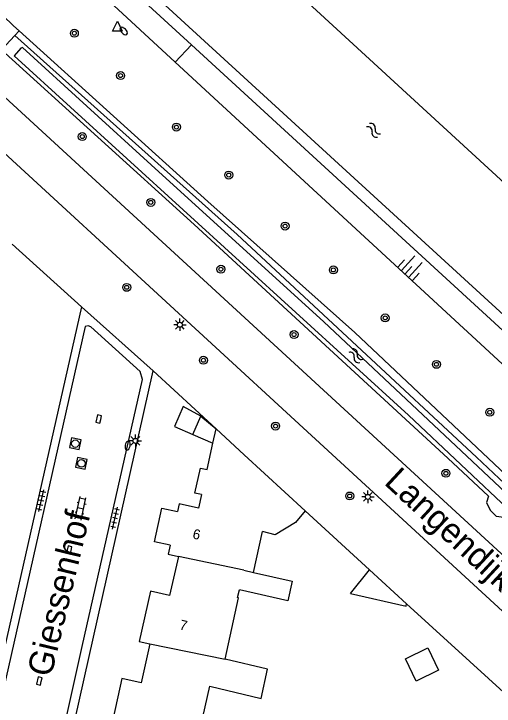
# Model space of a CAD drawing. Extents: x 128000 to 131008, y 398996 to 402500.
# Drawn here: x 129026.9 to 129075.2, y 399362.3 to 399431.8 of the extents above; entities that cross this region are included whole.
import ezdxf

# ---------------------------------------------------------------- set-up
doc = ezdxf.new("R2010")
doc.units = 0
for name, color, linetype in [('gg-afsc-erfafscheiding', 7, 'Continuous'), ('gg-anno-huisnummerreeks BGT', 7, 'Continuous'), ('gg-anno-openbare ruimte label', 7, 'Continuous'), ('gg-bbg-gedigitaliseerde bebouwing', 7, 'Continuous'), ('gg-bbg-gedigitaliseerde bijgebouw', 7, 'Continuous'), ('gg-bbg-hoofdgebouw', 7, 'Continuous'), ('gg-bbg-luifel en loopbrug', 7, 'Continuous'), ('gg-bbg-tussenscheiding', 7, 'Continuous'), ('gg-knt-BGT kruinlijn', 7, 'Continuous'), ('gg-knt-verharding', 7, 'Continuous'), ('gg-kntw-beschoeiing', 7, 'Continuous'), ('gg-kntw-bovenkant insteek waterloop', 7, 'Continuous'), ('gg-kntw-waterlijn', 7, 'Continuous'), ('gt-grn-groengrens', 7, 'Continuous'), ('gt-grn-groengrens NZ', 7, 'Continuous'), ('gt-symb-boom', 7, 'Continuous'), ('gt-symb-brandkraan', 7, 'Continuous'), ('gt-symb-klinker verharding', 7, 'Continuous'), ('gt-symb-kolk', 7, 'Continuous'), ('gt-symb-lichtmast', 7, 'Continuous'), ('gt-symb-rioolschacht', 7, 'Continuous'), ('gt-symb-talud symbool', 7, 'Continuous'), ('gt-symb-tegel verharding', 7, 'Continuous'), ('gt-symb-waterafsluiter', 7, 'Continuous'), ('gt-symb-watersymbool', 7, 'Continuous')]:
    doc.layers.add(name, color=color, linetype=linetype)

# ---------------------------------------------------------------- blocks, each defined once
blk = doc.blocks.new('gt0-BOOM')
at = {"layer": 'gt-symb-boom'}
for radius in [0.4, 0.2]:
    blk.add_circle((0, 0), radius, dxfattribs=at)
blk = doc.blocks.new('gt0-KOLK')
at = {"layer": 'gt-symb-kolk'}
blk.add_lwpolyline([(0, 0), (0.375, 0), (0.375, 0.4), (-0.375, 0.4), (-0.375, 0), (0, 0)], dxfattribs=at)
blk = doc.blocks.new('gt0-TEG1')
at = {"layer": 'gt-symb-tegel verharding'}
for p, q in [((-1.125, 0), (1.125, 0)), ((-0.9, -0.25), (-0.9, 0.25)), ((-0.45, -0.25), (-0.45, 0.25)), ((0, -0.25), (0, 0.25)), ((0.45, -0.25), (0.45, 0.25)), ((0.9, -0.25), (0.9, 0.25))]:
    blk.add_line(p, q, dxfattribs=at)
blk = doc.blocks.new('gt0-KL1')
at = {"layer": 'gt-symb-klinker verharding'}
for p, q in [((-1.15, 0.3), (1.15, 0.3)), ((-1, -0.3), (-1, 0.3)), ((-0.5, 0.3), (-0.5, 0.45)), ((0, -0.3), (0, 0.3)), ((0.5, 0.3), (0.5, 0.45)), ((1, -0.3), (1, 0.3)), ((-1.15, -0.3), (1.15, -0.3)), ((-0.5, -0.45), (-0.5, -0.3)), ((0.5, -0.45), (0.5, -0.3))]:
    blk.add_line(p, q, dxfattribs=at)
blk = doc.blocks.new('gt0-RS')
at = {"layer": 'gt-symb-rioolschacht'}
blk.add_lwpolyline([(-0.5, -0.5), (0.5, -0.5), (0.5, 0.5), (-0.5, 0.5)], close=True, dxfattribs=at)
blk.add_circle((0, 0), 0.375, dxfattribs=at)
blk = doc.blocks.new('gt0-BR')
at = {"layer": 'gt-symb-brandkraan'}
for centre, radius, start, end in [((-0.244, 0), 0.206, 107.56694, 252.43307), ((0.599, -2.664), 3, 106.89205, 107.56694), ((0, -0.691), 0.938, 73.10799, 106.89205), ((-0.599, -2.664), 3, 72.43309, 73.10799), ((0.244, 0), 0.206, 287.56695, 72.43309), ((0.599, 2.664), 3, 252.43307, 253.10797), ((0, 0.691), 0.938, 253.10797, 286.89206), ((-0.599, 2.664), 3, 286.89206, 287.56695)]:
    blk.add_arc(centre, radius, start, end, dxfattribs=at)
blk = doc.blocks.new('gt0-WAFSL')
at = {"layer": 'gt-symb-waterafsluiter'}
for p, q in [((-0.5, -0.333), (0, 0.667)), ((0, 0.667), (0.5, -0.333)), ((0.5, -0.333), (-0.5, -0.333))]:
    blk.add_line(p, q, dxfattribs=at)
blk = doc.blocks.new('gt0-LMAST')
at = {"layer": 'gt-symb-lichtmast'}
for p, q in [((-0.182, 0.173), (-0.447, 0.438)), ((-0.005, 0.246), (-0.005, 0.621)), ((0.172, 0.173), (0.437, 0.438)), ((-0.255, -0.004), (-0.63, -0.004)), ((-0.182, -0.181), (-0.447, -0.446)), ((-0.005, -0.254), (-0.005, -0.629)), ((0.437, -0.446), (0.172, -0.181)), ((0.245, -0.004), (0.62, -0.004))]:
    blk.add_line(p, q, dxfattribs=at)
blk.add_circle((-0.005, -0.004), 0.25, dxfattribs=at)
blk = doc.blocks.new('gt0-WA')
at = {"layer": 'gt-symb-watersymbool'}
for centre, start, end in [((-0.323, 0.022), 28.07249, 151.92751), ((0.427, 0.422), 208.07248, 331.92751), ((-0.323, -0.428), 28.07249, 151.92751), ((0.427, -0.028), 208.07248, 331.92751)]:
    blk.add_arc(centre, 0.425, start, end, dxfattribs=at)
blk = doc.blocks.new('gt0-TALUD_1')
at = {"layer": 'gt-symb-talud symbool'}
for p, q in [((-1, -1), (-1, 0)), ((-0.5, -2), (-0.5, 0)), ((0.5, -2), (0.5, 0)), ((1, -1), (1, 0)), ((0, -1), (0, 0))]:
    blk.add_line(p, q, dxfattribs=at)

msp = doc.modelspace()

# ---------------------------------------------------------------- linework, layer by layer
at = {"layer": 'gg-afsc-erfafscheiding'}
for p, q in [((129026.74, 399408.7), (129033.69, 399402.4)), ((129040.91, 399395.95), (129047.237, 399390.114)), ((129056.184, 399381.879), (129062.653, 399375.96)), ((129066.385, 399372.546), (129085.466, 399355.087))]:
    msp.add_line(p, q, dxfattribs=at)
at = {"layer": 'gg-bbg-gedigitaliseerde bebouwing'}
msp.add_lwpolyline([(129050.98, 399375.672), (129054.884, 399374.802), (129054.449, 399372.85), (129049.57, 399373.937)], dxfattribs=at)
at = {"layer": 'gg-bbg-gedigitaliseerde bijgebouw'}
for p, q in [((129044.893, 399389.563), (129045.682, 399391.401)), ((129060.75, 399373.585), (129062.653, 399375.96)), ((129062.653, 399375.96), (129066.385, 399372.546))]:
    msp.add_line(p, q, dxfattribs=at)
for points in [[(129045.682, 399391.401), (129043.929, 399392.388), (129043.055, 399390.352), (129044.893, 399389.563)], [(129060.75, 399373.585), (129066.333, 399372.318), (129066.385, 399372.546)]]:
    msp.add_lwpolyline(points, dxfattribs=at)
at = {"layer": 'gg-bbg-hoofdgebouw'}
for p, q in [((129046.918, 399388.693), (129047.237, 399390.114)), ((129047.237, 399390.114), (129050.06, 399387.51)), ((129046.321, 399386.032), (129046.918, 399388.693)), ((129056.184, 399381.879), (129050.06, 399387.51)), ((129050.98, 399375.672), (129051.9, 399379.793)), ((129050.008, 399375.905), (129050.98, 399375.672))]:
    msp.add_line(p, q, dxfattribs=at)
for points in [[(129045.758, 399383.522), (129045.093, 399383.671), (129045.654, 399386.182), (129046.321, 399386.032)], [(129045.758, 399383.522), (129045.45, 399382.15), (129043.53, 399382.59), (129043.356, 399381.812)], [(129042.599, 399378.429), (129041.038, 399378.778), (129041.776, 399382.166), (129043.356, 399381.812)], [(129056.184, 399381.879), (129055.228, 399380.707), (129053.17, 399379.487), (129051.9, 399379.793)], [(129042.599, 399378.429), (129042.4, 399377.54), (129043.46, 399377.3)], [(129043.46, 399377.3), (129042.56, 399373.37), (129040.64, 399373.8), (129039.51, 399368.75), (129040.57, 399368.51)], [(129048.126, 399366.989), (129049.495, 399373.139), (129049.397, 399373.162), (129049.57, 399373.937)], [(129040.57, 399368.51), (129039.68, 399364.59), (129037.76, 399365.02), (129036.63, 399359.97)], [(129045.208, 399358.034), (129046.596, 399364.271), (129051.753, 399363.034), (129052.405, 399365.962), (129048.126, 399366.989)]]:
    msp.add_lwpolyline(points, dxfattribs=at)
at = {"layer": 'gg-bbg-luifel en loopbrug'}
for p, q in [((129045.682, 399391.401), (129047.237, 399390.114)), ((129044.893, 399389.563), (129046.918, 399388.693))]:
    msp.add_line(p, q, dxfattribs=at)
msp.add_lwpolyline([(129068.507, 399368.119), (129069.607, 399365.874), (129067.362, 399364.774), (129066.262, 399367.019), (129068.507, 399368.119)], dxfattribs=at)
at = {"layer": 'gg-bbg-tussenscheiding'}
for p, q in [((129050.008, 399375.905), (129043.46, 399377.3)), ((129040.57, 399368.51), (129048.126, 399366.989))]:
    msp.add_line(p, q, dxfattribs=at)
at = {"layer": 'gg-knt-BGT kruinlijn'}
for p, q in [((129030.39, 399438.734), (129043.127, 399426.983)), ((129043.127, 399426.983), (129076.876, 399395.847))]:
    msp.add_line(p, q, dxfattribs=at)
at = {"layer": 'gg-knt-verharding'}
for p, q in [((129025.45, 399418.284), (129087.69, 399361.059)), ((129033.69, 399402.4), (129024.7, 399362.66)), ((129040.91, 399395.95), (129033.69, 399402.4)), ((129033.02, 399360.82), (129040.91, 399395.95)), ((129032.158, 399361.011), (129033.776, 399368.24))]:
    msp.add_line(p, q, dxfattribs=at)
for points in [[(129090.514, 399364.091), (129082.556, 399371.464), (129021.798, 399427.268)], [(129033.776, 399368.24), (129039.83, 399395.1), (129039.61, 399395.88), (129034.64, 399400.37), (129034.354, 399400.47), (129034.06, 399400.4), (129025.502, 399362.483)]]:
    msp.add_lwpolyline(points, dxfattribs=at)
at = {"layer": 'gg-kntw-beschoeiing'}
for points in [[(129093.5, 399398.98), (129041.7, 399446.55), (129038.87, 399446.68), (129038.161, 399447.283)], [(129091.472, 399393.419), (129090.52, 399392.35), (129086.87, 399391.76), (129034.96, 399439.29), (129034.77, 399442.22), (129034.062, 399442.774)]]:
    msp.add_lwpolyline(points, dxfattribs=at)
at = {"layer": 'gg-kntw-bovenkant insteek waterloop'}
for points in [[(129027, 399429.653), (129025.667, 399428.224), (129045.012, 399410.681), (129070.545, 399387.193), (129074.631, 399383.348), (129074.425, 399382.734), (129074.782, 399381.966), (129075.394, 399381.351), (129076.162, 399381.247), (129076.827, 399381.245), (129097.917, 399361.401), (129098.751, 399362.138), (129099.251, 399362.933)], [(129099.251, 399362.933), (129097.311, 399364.881), (129090.519, 399371.189), (129073.412, 399387.291), (129049.358, 399409.648), (129027, 399429.653)]]:
    msp.add_lwpolyline(points, dxfattribs=at)
at = {"layer": 'gg-kntw-waterlijn'}
msp.add_lwpolyline([(129027.609, 399428.391), (129026.924, 399427.604), (129066.565, 399391.51), (129077.1, 399381.568), (129096.753, 399363.249), (129097.344, 399362.905), (129097.652, 399363.102), (129097.873, 399363.619), (129092.346, 399368.691), (129058.067, 399400.885), (129040.715, 399416.679), (129027.768, 399428.463), (129027.609, 399428.391)], dxfattribs=at)
at = {"layer": 'gt-grn-groengrens'}
for p, q in [((129044.758, 399428.729), (129043.127, 399426.983)), ((129078.568, 399397.681), (129044.758, 399428.729))]:
    msp.add_line(p, q, dxfattribs=at)
for points in [[(129044.758, 399428.729), (129033.767, 399438.822), (129033.306, 399441.014), (129032.939, 399441.539)], [(129027.425, 399430.128), (129026.846, 399430.65), (129024.709, 399432.667)], [(129099.713, 399363.393), (129094.056, 399368.528), (129079.295, 399382.742), (129061.187, 399399.817), (129046.41, 399412.989), (129027.425, 399430.128)]]:
    msp.add_lwpolyline(points, dxfattribs=at)
at = {"layer": 'gt-grn-groengrens NZ'}
msp.add_line((129027, 399429.653), (129027.425, 399430.128), dxfattribs=at)

# ---------------------------------------------------------------- block references
at = {"layer": 'gt-symb-boom'}
for p in [(129032.976, 399429.892), (129037.623, 399425.636), (129043.241, 399420.456), (129033.773, 399419.503), (129048.501, 399415.635), (129040.666, 399412.888), (129054.169, 399410.507), (129047.711, 399406.171), (129059.021, 399406.097), (129038.241, 399404.349), (129064.23, 399401.277), (129055.068, 399399.606), (129045.955, 399397.016), (129069.388, 399396.61), (129074.751, 399391.79), (129053.207, 399390.401), (129070.338, 399385.654), (129060.663, 399383.376)]:
    msp.add_blockref('gt0-BOOM', p, dxfattribs=at)
at = {"layer": 'gt-symb-brandkraan'}
for p, rotation in [((129037.943, 399430.11), -44.999999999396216), ((129038.337, 399388.437), 77.58922528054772)]:
    msp.add_blockref('gt0-BR', p, dxfattribs=dict(at, rotation=rotation))
at = {"layer": 'gt-symb-klinker verharding', "rotation": 77.58922528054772}
msp.add_blockref('gt0-KL1', (129033.605, 399382.127), dxfattribs=at)
at = {"layer": 'gt-symb-kolk'}
for p, rotation in [((129035.625, 399391.073), 77.22875743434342), ((129032.656, 399377.907), 77.22875743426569), ((129029.653, 399364.738), 77.22875743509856)]:
    msp.add_blockref('gt0-KOLK', p, dxfattribs=dict(at, rotation=rotation))
at = {"layer": 'gt-symb-lichtmast'}
for p in [(129043.597, 399400.59), (129039.119, 399388.923), (129062.499, 399383.291)]:
    msp.add_blockref('gt0-LMAST', p, dxfattribs=at)
at = {"layer": 'gt-symb-rioolschacht'}
for p, rotation in [((129033.077, 399388.636), -101.00666417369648), ((129033.686, 399386.654), -101.8267039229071)]:
    msp.add_blockref('gt0-RS', p, dxfattribs=dict(at, rotation=rotation))
at = {"layer": 'gt-symb-talud symbool', "xscale": 0.999954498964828, "yscale": 0.9999544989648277, "rotation": 137.31004222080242}
msp.add_blockref('gt0-TALUD_1', (129066.239, 399405.706), dxfattribs=at)
at = {"layer": 'gt-symb-tegel verharding'}
for p, rotation in [((129029.653, 399382.9), 77.22875743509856), ((129037.078, 399381.144), 77.22875743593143)]:
    msp.add_blockref('gt0-TEG1', p, dxfattribs=dict(at, rotation=rotation))
at = {"layer": 'gt-symb-waterafsluiter'}
msp.add_blockref('gt0-WAFSL', (129037.299, 399430.427), dxfattribs=at)
at = {"layer": 'gt-symb-watersymbool', "rotation": -42.4471018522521}
for p in [(129063.033, 399420.17), (129061.23, 399397.504)]:
    msp.add_blockref('gt0-WA', p, dxfattribs=at)

# ---------------------------------------------------------------- texts
at = {"layer": 'gg-anno-huisnummerreeks BGT'}
for s, rotation, p in [('6', 347.7, (129044.806, 399379.114)), ('7', 347.4, (129043.486, 399369.981))]:
    msp.add_text(s, height=1, rotation=rotation, dxfattribs=at).set_placement(p)
at = {"layer": 'gg-anno-openbare ruimte label'}
for s, rotation, p in [('Langendijk', 317.2, (129064.022, 399384.632)), ('Giessenhof', 76.4, (129030.629, 399365.084))]:
    msp.add_text(s, height=2.5, rotation=rotation, dxfattribs=at).set_placement(p)

doc.saveas('drawing.dxf')
